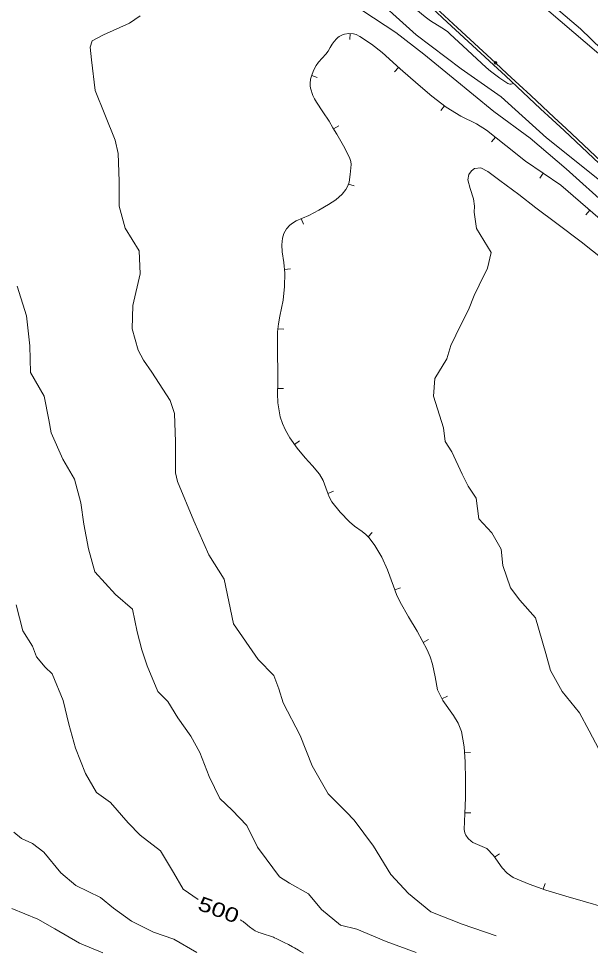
# Model space of a CAD drawing. Extents: x 2361284 to 2366480, y 6976556 to 6985346.
# Drawn here: x 2364656.7 to 2364847.8, y 6976568.1 to 6976880.3 of the extents above; entities that cross this region are included whole.
import ezdxf
from ezdxf.enums import TextEntityAlignment as Align

# ---------------------------------------------------------------- set-up
doc = ezdxf.new("R2010")
doc.units = 0
doc.header["$LTSCALE"] = 1.9
doc.header["$PDMODE"] = 32
doc.header["$PDSIZE"] = 0.95
for name, color, linetype, lineweight in [('12', 7, 'Continuous', 13), ('13', 7, 'Continuous', 13), ('27', 7, 'Continuous', 13), ('3', 7, 'Continuous', 13)]:
    doc.layers.add(name, color=color, linetype=linetype, lineweight=lineweight)

msp = doc.modelspace()

# ---------------------------------------------------------------- linework, layer by layer
at = {"layer": '12'}
for points in [[(2364822.1, 6976858.693), (2364821.257, 6976858.485), (2364820.823, 6976858.491), (2364820.23, 6976858.686), (2364817.534, 6976860.5), (2364814.417, 6976862.768), (2364812.94, 6976863.997), (2364806.714, 6976869.848), (2364800.852, 6976875.282), (2364800, 6976875.997), (2364798.171, 6976877.264), (2364794.347, 6976879.591), (2364792.548, 6976880.903), (2364785.068, 6976887.193), (2364780.28, 6976891.157)], [(2364655.918, 6976684.454), (2364658.071, 6976675.774), (2364661.289, 6976670.694), (2364662.683, 6976667.157), (2364665.606, 6976663.675), (2364667.857, 6976661.466), (2364671.563, 6976652.53), (2364673.458, 6976644.649), (2364675.694, 6976636.669), (2364679.056, 6976628.14), (2364682.705, 6976621.785), (2364687.367, 6976618.49), (2364693.323, 6976611.625), (2364697.291, 6976607.562), (2364704.133, 6976602.277), (2364708.422, 6976595.079), (2364711.714, 6976589.479), (2364716.746, 6976586.106)], [(2364730.712, 6976579.319), (2364730.912, 6976579.205), (2364731.303, 6976578.962), (2364731.683, 6976578.699), (2364731.931, 6976578.514), (2364732.418, 6976578.13), (2364733.854, 6976576.932), (2364734.342, 6976576.548), (2364734.59, 6976576.364), (2364735.1, 6976576.018), (2364735.363, 6976575.858), (2364735.768, 6976575.637), (2364736.014, 6976575.517), (2364736.512, 6976575.293), (2364737.02, 6976575.087), (2364737.362, 6976574.959), (2364738.053, 6976574.718), (2364739.102, 6976574.382), (2364740.502, 6976573.936), (2364741.195, 6976573.696), (2364741.878, 6976573.434), (2364742.214, 6976573.292), (2364742.712, 6976573.063), (2364744.562, 6976572.152), (2364745.483, 6976571.689), (2364746.857, 6976570.981), (2364748.221, 6976570.25), (2364748.897, 6976569.875), (2364750.239, 6976569.1), (2364750.903, 6976568.699), (2364751.89, 6976568.08)]]:
    msp.add_lwpolyline(points, dxfattribs=at)
at = {"layer": '13'}
for points in [[(2364795.389, 6976924.993), (2364803.511, 6976917.379), (2364809.148, 6976910.553), (2364815.983, 6976902.618), (2364820.517, 6976897.97), (2364836.494, 6976883.691), (2364844.539, 6976876.888), (2364851.563, 6976870.074), (2364853.72, 6976867.344), (2364858.6, 6976863.221), (2364861.612, 6976857.789), (2364862.698, 6976853.938), (2364865.257, 6976848.783), (2364865.532, 6976845.166), (2364864.446, 6976839.515), (2364862.437, 6976835.176), (2364860.93, 6976832.76), (2364856.728, 6976829.783), (2364854.599, 6976829.59)], [(2364876.763, 6976807.27), (2364873.219, 6976808.676), (2364865.679, 6976814.966), (2364853.086, 6976824.606), (2364833.155, 6976840.478), (2364818.013, 6976854.273), (2364804.623, 6976863.597), (2364789.545, 6976874.925), (2364772.718, 6976890.235)], [(2364953.77, 6976731.219), (2364949.986, 6976734.833), (2364944.721, 6976739.512), (2364933.756, 6976749.309), (2364922.371, 6976760.431), (2364911.451, 6976769.718), (2364897.896, 6976781.86), (2364884.549, 6976794.033), (2364865.368, 6976807.722), (2364854.027, 6976817.245), (2364839.663, 6976830.178), (2364827.694, 6976840.456), (2364815.53, 6976849.34), (2364801.902, 6976860.471), (2364792.145, 6976868.519), (2364782.717, 6976875.72), (2364771.717, 6976882.956)], [(2364697.269, 6976881.308), (2364693.742, 6976878.863), (2364685.018, 6976874.981), (2364681.308, 6976872.895), (2364680.579, 6976870.822), (2364681.098, 6976866.593), (2364682.245, 6976856.373), (2364685.501, 6976848.373), (2364688.933, 6976839.746), (2364689.932, 6976835.275), (2364690.253, 6976826.077), (2364690.343, 6976817.729), (2364692.263, 6976810.376), (2364696.966, 6976802.73), (2364697.258, 6976795.113), (2364694.859, 6976784.509), (2364694.593, 6976776.746), (2364696.67, 6976769.564), (2364698.463, 6976766.282), (2364701.182, 6976762.198), (2364707.342, 6976752.807), (2364708.782, 6976748.391), (2364709.083, 6976738.931), (2364709.087, 6976734.481), (2364709.102, 6976728.56), (2364709.739, 6976725.688), (2364715.274, 6976712.519), (2364720.222, 6976701.226), (2364725.431, 6976693.035), (2364728.502, 6976678.173), (2364736.775, 6976666.291), (2364741.946, 6976660.88), (2364743.689, 6976656.476), (2364745.064, 6976651.8), (2364750.778, 6976640.823), (2364754.815, 6976630.67), (2364760.174, 6976621.372), (2364766.152, 6976615.338), (2364768.858, 6976612.583), (2364775.281, 6976603.854), (2364781.081, 6976594.409), (2364787.033, 6976588.065), (2364794.511, 6976581.886), (2364804.92, 6976577.854), (2364816.269, 6976573.902)], [(2364855.487, 6976797.247), (2364844.686, 6976805.735), (2364836.617, 6976811.908), (2364829.565, 6976817.193), (2364823.923, 6976821.558), (2364817.469, 6976826.257), (2364813.51, 6976829.309), (2364811.199, 6976830.468), (2364809.011, 6976830.277), (2364808.107, 6976829.498), (2364807.149, 6976828.239), (2364806.786, 6976826.455), (2364807.613, 6976823.643), (2364808.766, 6976820.115), (2364809.03, 6976817.717), (2364808.99, 6976815.657), (2364809.771, 6976810.243), (2364814.588, 6976802.218), (2364813.358, 6976796.947), (2364810.662, 6976791.282), (2364808.923, 6976787.854), (2364807.029, 6976783.066), (2364804.437, 6976778.001), (2364801.131, 6976771.179), (2364799.785, 6976766.635), (2364795.746, 6976760.157), (2364795.362, 6976754.243), (2364798.674, 6976743.594), (2364799.306, 6976739.109), (2364801.499, 6976735.621), (2364804.881, 6976728.143), (2364806.979, 6976724.123), (2364809.558, 6976720.116), (2364810.504, 6976713.195), (2364814.828, 6976708.547), (2364817.951, 6976703.086), (2364818.532, 6976697.66), (2364821.042, 6976690.234), (2364824.251, 6976686.094), (2364829.398, 6976680.164), (2364832.862, 6976668.265), (2364834.447, 6976662.54), (2364838.313, 6976655.555), (2364844.131, 6976648.441), (2364847.328, 6976642.462), (2364850.656, 6976636.333)], [(2364656.176, 6976790.933), (2364659.27, 6976781.111), (2364660.415, 6976771.071), (2364660.65, 6976762.133), (2364665.256, 6976754.206), (2364666.76, 6976746.36), (2364667.612, 6976741.987), (2364671.496, 6976733.155), (2364675.39, 6976726.482), (2364677.426, 6976718.56), (2364678.433, 6976711.509), (2364680.012, 6976703.214), (2364682.184, 6976695.514), (2364689.047, 6976687.959), (2364694.774, 6976683.043), (2364696.276, 6976675.437), (2364697.902, 6976669.502), (2364699.635, 6976664.098), (2364703.236, 6976655.541), (2364706.508, 6976652.232), (2364709.899, 6976646.805), (2364714.277, 6976640.656), (2364717.23, 6976635.123), (2364720.366, 6976627.113), (2364723.897, 6976619.807), (2364728.045, 6976615.886), (2364732.933, 6976610.821), (2364736.553, 6976603.516), (2364739.408, 6976599.683), (2364743.827, 6976593.605), (2364747.257, 6976591.558), (2364753.562, 6976587.927), (2364757.932, 6976582.688), (2364764.281, 6976577.528), (2364769.754, 6976576.2), (2364779.504, 6976572.052), (2364789.571, 6976568.328)], [(2364655.11, 6976608.581), (2364657.64, 6976606.415), (2364661.306, 6976604.82), (2364665.064, 6976601.906), (2364670.77, 6976594.931), (2364675.76, 6976590.737), (2364684.009, 6976586.685), (2364688.403, 6976583.147), (2364694.395, 6976578.794), (2364701.811, 6976575.144), (2364708.583, 6976572.848), (2364716.255, 6976568.33)], [(2364654.372, 6976583.103), (2364663.137, 6976579.436), (2364668.738, 6976576.23), (2364677.034, 6976571.478), (2364684.835, 6976568.211)]]:
    msp.add_lwpolyline(points, dxfattribs=at)
at = {"layer": '27'}
for p, q in [((2364767.539, 6976875.345), (2364767.368, 6976873.354)), ((2364783.708, 6976864.049), (2364782.372, 6976862.556)), ((2364754.652, 6976861.352), (2364756.509, 6976860.63)), ((2364799.011, 6976851.183), (2364797.776, 6976849.611)), ((2364761.962, 6976843.521), (2364763.681, 6976844.537)), ((2364816.021, 6976840.765), (2364814.776, 6976839.203)), ((2364831.996, 6976828.765), (2364830.881, 6976827.105)), ((2364766.927, 6976825.076), (2364768.833, 6976824.464)), ((2364751.156, 6976813.557), (2364751.954, 6976811.723)), ((2364847.604, 6976816.304), (2364846.3, 6976814.792)), ((2364745.528, 6976796.562), (2364747.516, 6976796.771)), ((2364743.326, 6976776.76), (2364745.318, 6976776.559)), ((2364743.246, 6976756.768), (2364745.246, 6976756.737)), ((2364748.944, 6976738.08), (2364750.563, 6976739.256)), ((2364760.04, 6976721.725), (2364761.903, 6976722.453)), ((2364773.468, 6976707.243), (2364774.895, 6976708.637)), ((2364782.447, 6976689.517), (2364784.331, 6976690.185)), ((2364791.945, 6976671.956), (2364793.716, 6976672.893)), ((2364798.184, 6976653.104), (2364799.986, 6976653.961)), ((2364805.706, 6976635.054), (2364807.705, 6976635.193)), ((2364805.826, 6976615.066), (2364807.827, 6976614.965)), ((2364815.769, 6976600.179), (2364817.398, 6976601.344)), ((2364831.971, 6976589.552), (2364832.623, 6976591.439))]:
    msp.add_line(p, q, dxfattribs=at)
for points in [[(2364851.013, 6976813.346), (2364844.459, 6976819.034), (2364837.875, 6976824.691), (2364831.996, 6976828.755), (2364826.067, 6976832.749), (2364819.567, 6976837.948), (2364813.049, 6976843.127), (2364809.749, 6976845.165), (2364804.533, 6976847.796), (2364799.535, 6976850.778), (2364794.809, 6976854.463), (2364790.204, 6976858.3), (2364784.172, 6976863.633), (2364778.16, 6976868.996), (2364774.593, 6976871.832), (2364770.758, 6976874.416), (2364769.553, 6976874.995), (2364768.57, 6976875.265), (2364767.069, 6976875.391), (2364765.631, 6976875.197), (2364764.903, 6976874.96), (2364763.867, 6976874.41), (2364763.381, 6976874.056), (2364762.934, 6976873.642), (2364762.184, 6976872.764), (2364761.532, 6976871.848), (2364760.814, 6976870.651), (2364760.095, 6976869.464), (2364759.344, 6976868.517), (2364756.9, 6976865.814), (2364756.18, 6976864.717), (2364755.286, 6976862.988), (2364754.574, 6976861.162), (2364754.293, 6976860.169), (2364754.108, 6976858.627), (2364754.145, 6976857.867), (2364754.272, 6976857.128), (2364755.065, 6976854.705), (2364755.606, 6976853.54), (2364756.237, 6976852.416), (2364758.357, 6976849.246), (2364760.437, 6976846.087), (2364761.738, 6976843.899), (2364763.028, 6976841.701), (2364765.226, 6976837.882), (2364767.313, 6976833.98), (2364767.746, 6976832.634), (2364767.836, 6976831.565), (2364767.547, 6976828.312)], [(2364767.547, 6976828.312), (2364767.151, 6976825.759), (2364766.753, 6976824.525), (2364766.104, 6976823.318), (2364764.839, 6976821.736), (2364762.707, 6976819.827), (2364760.312, 6976818.254), (2364757.01, 6976816.383), (2364753.666, 6976814.631), (2364751.565, 6976813.731), (2364749.443, 6976812.811), (2364748.171, 6976812.027), (2364747.307, 6976811.329), (2364746.199, 6976810.079), (2364745.383, 6976808.561), (2364744.928, 6976807.036), (2364744.7, 6976804.744), (2364744.781, 6976802.465), (2364745.275, 6976798.909), (2364745.659, 6976795.343), (2364745.532, 6976790.802), (2364745.125, 6976786.257), (2364744.046, 6976780.977), (2364743.491, 6976778.351), (2364743.216, 6976775.689), (2364743.241, 6976768.859), (2364743.326, 6976762.019), (2364743.269, 6976758.538), (2364743.222, 6976755.058), (2364743.352, 6976751.939), (2364744.136, 6976747.316), (2364744.867, 6976745.052), (2364745.858, 6976742.831), (2364747.322, 6976740.315), (2364749.805, 6976736.889), (2364752.456, 6976733.615), (2364754.902, 6976730.918), (2364757.288, 6976728.2), (2364758.519, 6976726.012), (2364759.783, 6976722.383), (2364760.48, 6976720.599), (2364761.416, 6976718.948), (2364764.209, 6976715.445), (2364767.301, 6976712.194), (2364768.914, 6976710.829), (2364771.511, 6976708.974), (2364772.741, 6976707.976), (2364773.862, 6976706.837), (2364775.715, 6976704.364), (2364778.043, 6976700.405), (2364780.023, 6976696.244), (2364782.005, 6976690.743), (2364782.981, 6976688.002), (2364784.207, 6976685.363), (2364787.034, 6976680.521), (2364789.88, 6976675.687), (2364791.609, 6976672.593), (2364793.278, 6976669.459), (2364794.26, 6976667.118), (2364795.033, 6976664.705), (2364795.904, 6976660.433), (2364796.725, 6976656.16), (2364798.439, 6976652.557), (2364802.057, 6976647.561), (2364803.651, 6976644.976), (2364804.698, 6976642.156), (2364805.556, 6976637.114), (2364805.925, 6976632.036), (2364806.041, 6976626.057), (2364806.078, 6976620.068), (2364805.809, 6976614.746), (2364805.6, 6976609.422), (2364805.81, 6976608.324), (2364806.177, 6976607.558), (2364806.968, 6976606.485), (2364807.937, 6976605.514), (2364808.541, 6976605.06), (2364813.151, 6976603.064), (2364815.374, 6976600.735), (2364818.303, 6976596.633), (2364819.95, 6976594.809), (2364821.942, 6976593.448), (2364827.374, 6976591.129), (2364832.954, 6976589.211), (2364839.533, 6976587.214), (2364846.142, 6976585.277), (2364852.278, 6976583.495)]]:
    msp.add_lwpolyline(points, dxfattribs=at)
at = {"layer": '3'}
msp.add_line((2364815.432, 6976864.892), (2364815.437, 6976864.888), dxfattribs=at)
msp.add_lwpolyline([(2364757.917, 6976953.378), (2364762.76, 6976947.834), (2364765.247, 6976945.129), (2364769.123, 6976941.203), (2364784.451, 6976926.688), (2364792.192, 6976919.528), (2364803.91, 6976908.912), (2364815.767, 6976898.452), (2364821.751, 6976893.282), (2364874.16, 6976848.558), (2364935.226, 6976795.645), (2364953.87, 6976779.839), (2364978.85, 6976758.907), (2364991.259, 6976748.346), (2365006.927, 6976734.64), (2365027.687, 6976716.215), (2365038.135, 6976707.08), (2365065.071, 6976683.995), (2365078.625, 6976672.552)], dxfattribs=at)
for centre, radius, start, end in [((2367201.322, 6979475.289), 3536.473, 224.5777, 227.57296), ((2367201.322, 6979475.289), 3535.513, 224.5777, 227.57296), ((2360305.373, 6972002.986), 6631.648, 45.66608, 47.15002), ((2360305.373, 6972002.986), 6632.608, 45.66608, 47.15002)]:
    msp.add_arc(centre, radius, start, end, dxfattribs=at)
msp.add_point((2364816.085, 6976865.596), dxfattribs=at)

# ---------------------------------------------------------------- texts
at = {"layer": '12', "width": 1.3}
msp.add_text(' 500 ', height=4.799, rotation=340.028, dxfattribs=at).set_placement((2364722.731, 6976580.368), align=Align.CENTER)

doc.saveas('drawing.dxf')
